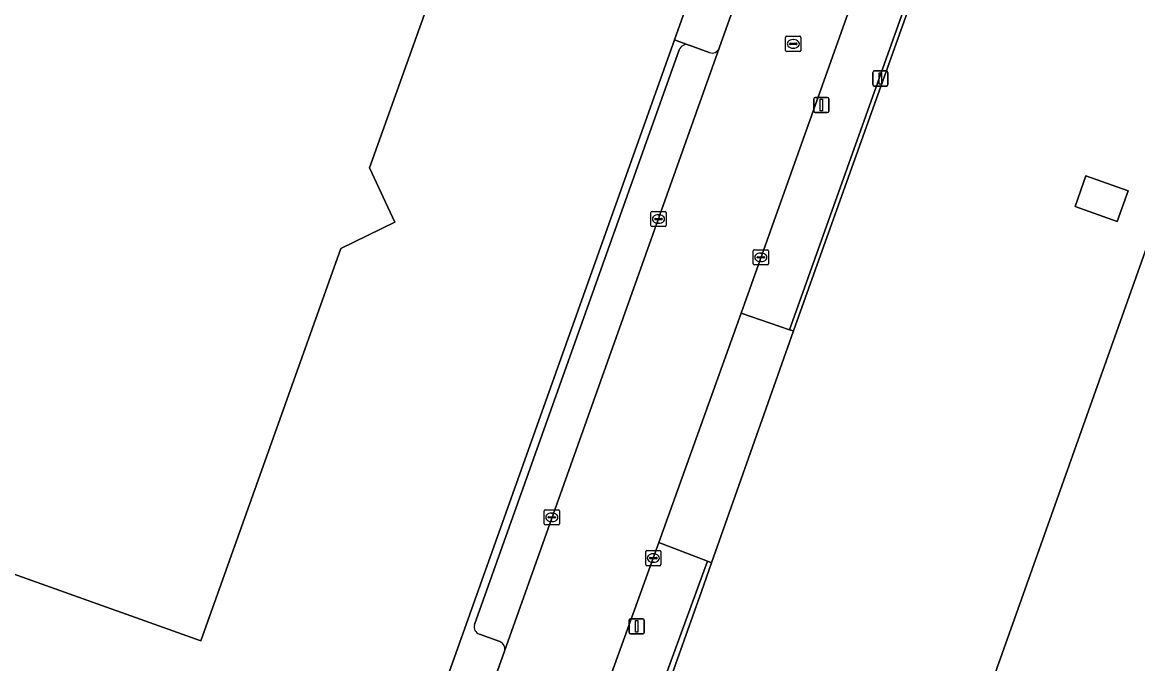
# Model space of a CAD drawing. Extents: x 155018 to 156648, y 383979 to 385733.
# Drawn here: x 155651.5 to 155724.8, y 384916 to 384958.1 of the extents above; entities that cross this region are included whole.
import ezdxf

# ---------------------------------------------------------------- set-up
doc = ezdxf.new("R2010")
doc.units = 0
for name, color, linetype in [('IMGEO_Erf', 7, 'Continuous'), ('IMGEO_Groenvoorziening', 7, 'Continuous'), ('IMGEO_Hek', 7, 'Continuous'), ('IMGEO_Kolk', 7, 'Continuous'), ('IMGEO_Lage_trafo', 7, 'Continuous'), ('IMGEO_Lichtmast', 7, 'Continuous'), ('IMGEO_Pand', 7, 'Continuous'), ('IMGEO_Parkeervlak_open', 7, 'Continuous'), ('IMGEO_Rijbaan_lokaal_gesloten', 7, 'Continuous'), ('IMGEO_Rioolput', 7, 'Continuous'), ('IMGEO_Voetpad_open', 7, 'Continuous')]:
    doc.layers.add(name, color=color, linetype=linetype)

msp = doc.modelspace()

# ---------------------------------------------------------------- linework, layer by layer
at = {"layer": 'IMGEO_Erf'}
for points in [[(155694.342, 384956.978), (155694.915, 384958.585), (155709.077, 384998.076), (155709.767, 385000), (155717.522, 385021.627), (155721.797, 385033.581), (155723.78, 385039.191), (155749.439, 385111.623), (155754.279, 385125.284), (155751.396, 385130.416), (155717.596, 385142.395), (155670.014, 385159.249), (155661.245, 385162.355), (155620.236, 385176.93), (155602.298, 385183.305), (155601.269, 385183.671), (155551.448, 385201.401), (155546.604, 385198.733), (155542.42, 385187.249), (155529.708, 385151.464), (155526.702, 385143.011), (155526.061, 385141.208), (155524.297, 385136.458), (155523.434, 385136.779)], [(155819.22, 384821.585), (155773.299, 384837.894), (155771.729, 384833.45), (155765.854, 384835.53), (155767.438, 384839.985), (155767.038, 384840.129), (155766.348, 384838.189), (155696.765, 384862.93), (155727.468, 384949.235), (155728.915, 384948.717), (155740.174, 384980.395), (155746.303, 384997.642), (155748.837, 385004.772), (155747.33, 385005.279), (155749.138, 385010.33), (155750.623, 385009.797), (155753.183, 385017.001), (155762.359, 385042.817)], [(155702.43, 385027.39), (155698.24, 385015.66), (155699.91, 385012.1), (155696.36, 385010.43), (155692.665, 385000), (155692.24, 384998.8), (155701.77, 384995.41), (155698.36, 384985.87), (155698.02, 384986.01), (155697.558, 384984.765), (155696.85, 384984.92), (155695.87, 384982.1), (155696.51, 384981.84), (155696.474, 384981.73), (155696.09, 384980.54), (155696.4, 384980.41), (155693.01, 384970.89), (155683.48, 384974.23), (155674.29, 384948.56), (155675.96, 384945), (155672.41, 384943.28), (155663.21, 384917.49), (155630.178, 384929.273)], [(155730.975, 385018.536), (155724.402, 385000), (155719.139, 384985.171), (155718.598, 384983.687), (155716.009, 384976.585), (155715.7, 384975.738), (155702.844, 384939.771), (155702.172, 384937.868), (155696.786, 384922.628), (155696.12, 384920.743), (155684.958, 384889.381), (155684.425, 384889.57), (155682.806, 384885.06), (155682.424, 384883.902), (155681.972, 384882.563), (155681.138, 384880.234), (155681.15, 384879.519), (155676.547, 384866.454), (155676.35, 384866.575), (155669.497, 384856.797), (155669.212, 384856.331), (155667.198, 384853.508), (155667.02, 384853.625), (155588.106, 384741.158)], [(155670.262, 384889.44), (155694.342, 384956.978)]]:
    msp.add_lwpolyline(points, dxfattribs=at)
msp.add_lwpolyline([(155723.451, 384945.042), (155720.674, 384946.023), (155721.388, 384948.045), (155724.161, 384947.053)], close=True, dxfattribs=at)
at = {"layer": 'IMGEO_Groenvoorziening'}
for points in [[(155715.7, 384975.738), (155716.009, 384976.585), (155715.734, 384976.686), (155701.902, 384937.934), (155702.172, 384937.868), (155702.844, 384939.771)], [(155684.958, 384889.381), (155696.12, 384920.743), (155696.786, 384922.628), (155696.507, 384922.737), (155686.206, 384894.532), (155684.425, 384889.57)]]:
    msp.add_lwpolyline(points, close=True, dxfattribs=at)
at = {"layer": 'IMGEO_Hek'}
for points in [[(155724.402, 385000), (155719.139, 384985.171), (155715.7, 384975.738), (155702.844, 384939.771), (155702.172, 384937.868)], [(155702.172, 384937.868), (155696.786, 384922.628)], [(155696.786, 384922.628), (155696.12, 384920.743), (155684.958, 384889.381)]]:
    msp.add_lwpolyline(points, dxfattribs=at)
at = {"layer": 'IMGEO_Kolk'}
for p, q in [((155692.796, 384944.78), (155692.796, 384945.632)), ((155692.871, 384945.706), (155693.723, 384945.706)), ((155693.055, 384945.2), (155693.055, 384945.212)), ((155693.493, 384945.163), (155693.095, 384945.163)), ((155693.098, 384945.249), (155693.496, 384945.249)), ((155693.284, 384945.486), (155693.309, 384945.486)), ((155693.539, 384945.212), (155693.539, 384945.2)), ((155693.797, 384945.632), (155693.797, 384944.78)), ((155693.723, 384944.706), (155692.871, 384944.706)), ((155693.307, 384944.926), (155693.282, 384944.926)), ((155699.522, 384942.263), (155699.522, 384943.115)), ((155699.597, 384943.189), (155700.449, 384943.189)), ((155700.01, 384942.969), (155700.035, 384942.969)), ((155700.523, 384943.115), (155700.523, 384942.263)), ((155700.449, 384942.189), (155699.597, 384942.189)), ((155699.781, 384942.683), (155699.781, 384942.695)), ((155700.219, 384942.646), (155699.821, 384942.646)), ((155699.824, 384942.732), (155700.222, 384942.732)), ((155700.033, 384942.409), (155700.008, 384942.409)), ((155700.265, 384942.695), (155700.265, 384942.683)), ((155685.785, 384925.183), (155685.785, 384926.035)), ((155685.86, 384926.109), (155686.712, 384926.109)), ((155686.786, 384926.035), (155686.786, 384925.183)), ((155686.044, 384925.603), (155686.044, 384925.615)), ((155686.482, 384925.566), (155686.084, 384925.566)), ((155686.087, 384925.652), (155686.485, 384925.652)), ((155686.296, 384925.329), (155686.271, 384925.329)), ((155686.273, 384925.889), (155686.298, 384925.889)), ((155686.528, 384925.615), (155686.528, 384925.603)), ((155686.712, 384925.109), (155685.86, 384925.109)), ((155692.455, 384922.508), (155692.455, 384923.36)), ((155692.53, 384923.434), (155693.382, 384923.434)), ((155692.943, 384923.214), (155692.968, 384923.214)), ((155693.456, 384923.36), (155693.456, 384922.508)), ((155693.382, 384922.434), (155692.53, 384922.434)), ((155692.714, 384922.928), (155692.714, 384922.94)), ((155693.152, 384922.891), (155692.754, 384922.891)), ((155692.757, 384922.977), (155693.155, 384922.977)), ((155692.966, 384922.654), (155692.941, 384922.654)), ((155693.198, 384922.94), (155693.198, 384922.928))]:
    msp.add_line(p, q, dxfattribs=at)
for points in [[(155692.796, 384944.78), (155692.796, 384945.632)], [(155692.871, 384945.706), (155693.723, 384945.706)], [(155693.797, 384945.632), (155693.797, 384944.78)], [(155693.723, 384944.706), (155692.871, 384944.706)], [(155699.522, 384942.263), (155699.522, 384943.115)], [(155699.597, 384943.189), (155700.449, 384943.189)], [(155700.523, 384943.115), (155700.523, 384942.263)], [(155700.449, 384942.189), (155699.597, 384942.189)], [(155685.785, 384925.183), (155685.785, 384926.035)], [(155685.86, 384926.109), (155686.712, 384926.109)], [(155686.786, 384926.035), (155686.786, 384925.183)], [(155686.712, 384925.109), (155685.86, 384925.109)], [(155692.455, 384922.508), (155692.455, 384923.36)], [(155692.53, 384923.434), (155693.382, 384923.434)], [(155693.456, 384923.36), (155693.456, 384922.508)], [(155693.382, 384922.434), (155692.53, 384922.434)]]:
    msp.add_lwpolyline(points, dxfattribs=at)
for centre, radius, start, end in [((155692.873, 384945.63), 0.0765, 91.55205, 178.44795), ((155692.873, 384945.63), 0.0765, 91.55205, 178.44795), ((155693.095, 384945.209), 0.0403, 85.87752, 175.75265), ((155693.092, 384945.199), 0.0366, 178.93798, 274.71019), ((155693.496, 384945.206), 0.043, 264.86636, 352.45326), ((155693.5, 384945.211), 0.0386, 1.73085, 96.63898), ((155693.721, 384945.63), 0.0765, 1.55205, 88.44795), ((155693.721, 384945.63), 0.0765, 1.55205, 88.44795), ((155692.873, 384944.782), 0.0765, 181.55205, 268.44795), ((155692.873, 384944.782), 0.0765, 181.55205, 268.44795), ((155693.721, 384944.782), 0.0765, 271.55205, 358.44795), ((155693.721, 384944.782), 0.0765, 271.55205, 358.44795), ((155699.599, 384943.113), 0.0765, 91.55205, 178.44795), ((155699.599, 384943.113), 0.0765, 91.55205, 178.44795), ((155700.447, 384943.113), 0.0765, 1.55205, 88.44795), ((155700.447, 384943.113), 0.0765, 1.55205, 88.44795), ((155699.599, 384942.265), 0.0765, 181.55205, 268.44795), ((155699.599, 384942.265), 0.0765, 181.55205, 268.44795), ((155699.821, 384942.692), 0.0403, 85.87752, 175.75265), ((155699.818, 384942.682), 0.0366, 178.93798, 274.71019), ((155700.222, 384942.689), 0.043, 264.86636, 352.45326), ((155700.226, 384942.694), 0.0386, 1.73085, 96.63898), ((155700.447, 384942.265), 0.0765, 271.55205, 358.44795), ((155700.447, 384942.265), 0.0765, 271.55205, 358.44795), ((155685.862, 384926.033), 0.0765, 91.55205, 178.44795), ((155685.862, 384926.033), 0.0765, 91.55205, 178.44795), ((155686.71, 384926.033), 0.0765, 1.55205, 88.44795), ((155686.71, 384926.033), 0.0765, 1.55205, 88.44795), ((155686.084, 384925.612), 0.0403, 85.87752, 175.75265), ((155686.081, 384925.602), 0.0366, 178.93798, 274.71019), ((155686.485, 384925.609), 0.043, 264.86636, 352.45326), ((155686.489, 384925.614), 0.0386, 1.73085, 96.63898), ((155685.862, 384925.185), 0.0765, 181.55205, 268.44795), ((155685.862, 384925.185), 0.0765, 181.55205, 268.44795), ((155686.71, 384925.185), 0.0765, 271.55205, 358.44795), ((155686.71, 384925.185), 0.0765, 271.55205, 358.44795), ((155692.532, 384923.358), 0.0765, 91.55205, 178.44795), ((155692.532, 384923.358), 0.0765, 91.55205, 178.44795), ((155693.38, 384923.358), 0.0765, 1.55205, 88.44795), ((155693.38, 384923.358), 0.0765, 1.55205, 88.44795), ((155692.532, 384922.51), 0.0765, 181.55205, 268.44795), ((155692.532, 384922.51), 0.0765, 181.55205, 268.44795), ((155692.754, 384922.937), 0.0403, 85.87752, 175.75265), ((155692.751, 384922.927), 0.0366, 178.93798, 274.71019), ((155693.155, 384922.934), 0.043, 264.86636, 352.45326), ((155693.159, 384922.939), 0.0386, 1.73085, 96.63898), ((155693.38, 384922.51), 0.0765, 271.55205, 358.44795), ((155693.38, 384922.51), 0.0765, 271.55205, 358.44795)]:
    msp.add_arc(centre, radius, start, end, dxfattribs=at)
for centre, major_axis, ratio, start_param, end_param in [((155693.283, 384945.206), (-0.387, 0.002), 0.722429, 4.712389, 7.853982), ((155693.308, 384945.206), (-0.39, 0.002), 0.717154, 1.570796, 4.712389), ((155700.009, 384942.689), (-0.387, 0.002), 0.722429, 4.712389, 7.853982), ((155700.034, 384942.689), (-0.39, 0.002), 0.717154, 1.570796, 4.712389), ((155686.272, 384925.609), (-0.387, 0.002), 0.722429, 4.712389, 7.853982), ((155686.297, 384925.609), (-0.39, 0.002), 0.717154, 1.570796, 4.712389), ((155692.942, 384922.934), (-0.387, 0.002), 0.722429, 4.712389, 7.853982), ((155692.967, 384922.934), (-0.39, 0.002), 0.717154, 1.570796, 4.712389)]:
    msp.add_ellipse(centre, major_axis=major_axis, ratio=ratio, start_param=start_param, end_param=end_param, dxfattribs=at)
at = {"layer": 'IMGEO_Lage_trafo'}
msp.add_lwpolyline([(155724.161, 384947.053), (155721.388, 384948.045), (155720.674, 384946.023), (155723.451, 384945.042)], close=True, dxfattribs=at)
at = {"layer": 'IMGEO_Lichtmast'}
for p, q in [((155707.381, 384954.041), (155707.381, 384954.841)), ((155707.381, 384954.841), (155707.381, 384954.041)), ((155707.481, 384954.941), (155708.271, 384954.941)), ((155708.271, 384954.941), (155707.481, 384954.941)), ((155708.371, 384954.841), (155708.371, 384954.041)), ((155708.371, 384954.041), (155708.371, 384954.841)), ((155708.271, 384953.941), (155707.481, 384953.941)), ((155707.481, 384953.941), (155708.271, 384953.941)), ((155703.601, 384953.199), (155704.391, 384953.199)), ((155704.391, 384953.199), (155703.601, 384953.199)), ((155703.501, 384952.299), (155703.501, 384953.099)), ((155703.501, 384953.099), (155703.501, 384952.299)), ((155704.491, 384953.099), (155704.491, 384952.299)), ((155704.491, 384952.299), (155704.491, 384953.099)), ((155704.391, 384952.199), (155703.601, 384952.199)), ((155703.601, 384952.199), (155704.391, 384952.199)), ((155691.365, 384918.048), (155691.365, 384918.848)), ((155691.365, 384918.848), (155691.365, 384918.048)), ((155691.465, 384918.948), (155692.255, 384918.948)), ((155692.255, 384918.948), (155691.465, 384918.948)), ((155692.355, 384918.848), (155692.355, 384918.048)), ((155692.355, 384918.048), (155692.355, 384918.848)), ((155692.255, 384917.948), (155691.465, 384917.948)), ((155691.465, 384917.948), (155692.255, 384917.948))]:
    msp.add_line(p, q, dxfattribs=at)
for points in [[(155707.801, 384954.816), (155707.951, 384954.816), (155707.951, 384954.066), (155707.801, 384954.066), (155707.801, 384954.816)], [(155703.921, 384953.074), (155704.071, 384953.074), (155704.071, 384952.324), (155703.921, 384952.324), (155703.921, 384953.074)], [(155691.785, 384918.823), (155691.935, 384918.823), (155691.935, 384918.073), (155691.785, 384918.073), (155691.785, 384918.823)]]:
    msp.add_lwpolyline(points, dxfattribs=at)
for centre, start, end in [((155707.481, 384954.841), 90, 180), ((155707.481, 384954.841), 90, 180), ((155708.271, 384954.841), 0, 90), ((155708.271, 384954.841), 360, 90), ((155707.481, 384954.041), 180, 270), ((155707.481, 384954.041), 180, 270), ((155708.271, 384954.041), 270, 0), ((155708.271, 384954.041), 270, 0), ((155703.601, 384953.099), 90, 180), ((155703.601, 384953.099), 90, 180), ((155704.391, 384953.099), 0, 90), ((155704.391, 384953.099), 360, 90), ((155703.601, 384952.299), 180, 270), ((155703.601, 384952.299), 180, 270), ((155704.391, 384952.299), 270, 0), ((155704.391, 384952.299), 270, 0), ((155691.465, 384918.848), 90, 180), ((155691.465, 384918.848), 90, 180), ((155692.255, 384918.848), 0, 90), ((155692.255, 384918.848), 360, 90), ((155691.465, 384918.048), 180, 270), ((155691.465, 384918.048), 180, 270), ((155692.255, 384918.048), 270, 0), ((155692.255, 384918.048), 270, 0)]:
    msp.add_arc(centre, 0.1, start, end, dxfattribs=at)
at = {"layer": 'IMGEO_Pand'}
for points in [[(155828.255, 384911.336), (155796.179, 384922.734), (155808.139, 384956.274), (155787.494, 384963.57), (155797.027, 384990.446), (155809.649, 385026.028), (155762.359, 385042.817), (155753.183, 385017.001), (155750.623, 385009.797), (155749.138, 385010.33), (155747.33, 385005.279), (155748.837, 385004.772), (155746.303, 384997.642), (155740.174, 384980.395), (155728.915, 384948.717), (155727.468, 384949.235), (155696.765, 384862.93), (155766.348, 384838.189), (155767.038, 384840.129), (155767.438, 384839.985), (155765.854, 384835.53), (155771.729, 384833.45), (155773.299, 384837.894), (155819.22, 384821.585)], [(155630.178, 384929.273), (155663.21, 384917.49), (155672.41, 384943.28), (155675.96, 384945), (155674.29, 384948.56), (155683.48, 384974.23), (155693.01, 384970.89), (155696.4, 384980.41), (155696.09, 384980.54), (155696.474, 384981.73), (155696.51, 384981.84), (155695.87, 384982.1), (155696.85, 384984.92), (155697.558, 384984.765), (155698.02, 384986.01), (155698.36, 384985.87), (155701.77, 384995.41), (155692.24, 384998.8), (155692.665, 385000), (155696.36, 385010.43), (155699.91, 385012.1), (155698.24, 385015.66), (155702.43, 385027.39)]]:
    msp.add_lwpolyline(points, dxfattribs=at)
at = {"layer": 'IMGEO_Parkeervlak_open'}
for points in [[(155694.651, 384956.324), (155681.192, 384918.565)], [(155683.176, 384916.819), (155697.277, 384956.434)], [(155696.632, 384956.139), (155695.309, 384956.629)], [(155681.52, 384917.926), (155682.872, 384917.444)]]:
    msp.add_lwpolyline(points, dxfattribs=at)
for centre, radius, start, end in [((155695.13, 384956.152), 0.509, 69.47559, 160.26229), ((155696.804, 384956.616), 0.507, 250.17, 338.98533), ((155681.709, 384918.427), 0.535, 165.01426, 249.32878), ((155682.666, 384916.957), 0.528, 344.81164, 67.06494)]:
    msp.add_arc(centre, radius, start, end, dxfattribs=at)
at = {"layer": 'IMGEO_Rijbaan_lokaal_gesloten'}
for points in [[(155764.837, 385117.429), (155755.507, 385119.738), (155752.407, 385110.986), (155749.126, 385101.756), (155741.863, 385081.49), (155734.635, 385061.204), (155727.42, 385041.095), (155724.606, 385033.163), (155719.998, 385020.177), (155712.839, 385000), (155711.66, 384996.694), (155697.277, 384956.434), (155683.176, 384916.819), (155680.471, 384909.27), (155672.406, 384886.601)], [(155679.062, 384884.306), (155679.409, 384885.386), (155683.078, 384895.663), (155693.322, 384923.959), (155698.719, 384939.029), (155712.551, 384977.822), (155712.738, 384978.347), (155715.089, 384984.941), (155720.459, 385000), (155723.632, 385008.98), (155724.976, 385012.761), (155727.017, 385018.428), (155728.003, 385021.255), (155731.055, 385029.838), (155733.848, 385037.615), (155741.439, 385058.768), (155756.537, 385101.063), (155759.644, 385109.754)]]:
    msp.add_lwpolyline(points, dxfattribs=at)
at = {"layer": 'IMGEO_Rioolput'}
for p, q in [((155701.652, 384956.283), (155701.652, 384957.135)), ((155701.727, 384957.209), (155702.579, 384957.209)), ((155702.14, 384956.989), (155702.165, 384956.989)), ((155702.653, 384957.135), (155702.653, 384956.283)), ((155702.579, 384956.209), (155701.727, 384956.209)), ((155701.911, 384956.703), (155701.911, 384956.715)), ((155702.349, 384956.666), (155701.951, 384956.666)), ((155701.954, 384956.752), (155702.352, 384956.752)), ((155702.163, 384956.429), (155702.138, 384956.429)), ((155702.395, 384956.715), (155702.395, 384956.703))]:
    msp.add_line(p, q, dxfattribs=at)
for points in [[(155701.652, 384956.283), (155701.652, 384957.135)], [(155701.727, 384957.209), (155702.579, 384957.209)], [(155702.653, 384957.135), (155702.653, 384956.283)], [(155702.579, 384956.209), (155701.727, 384956.209)]]:
    msp.add_lwpolyline(points, dxfattribs=at)
for centre, radius, start, end in [((155701.729, 384957.133), 0.0765, 91.55205, 178.44795), ((155701.729, 384957.133), 0.0765, 91.55205, 178.44795), ((155702.577, 384957.133), 0.0765, 1.55205, 88.44795), ((155702.577, 384957.133), 0.0765, 1.55205, 88.44795), ((155701.729, 384956.285), 0.0765, 181.55205, 268.44795), ((155701.729, 384956.285), 0.0765, 181.55205, 268.44795), ((155701.951, 384956.712), 0.0403, 85.87752, 175.75265), ((155701.948, 384956.702), 0.0366, 178.93798, 274.71019), ((155702.352, 384956.709), 0.043, 264.86636, 352.45326), ((155702.356, 384956.714), 0.0386, 1.73085, 96.63898), ((155702.577, 384956.285), 0.0765, 271.55205, 358.44795), ((155702.577, 384956.285), 0.0765, 271.55205, 358.44795)]:
    msp.add_arc(centre, radius, start, end, dxfattribs=at)
for centre, major_axis, ratio, start_param, end_param in [((155702.139, 384956.709), (-0.387, 0.002), 0.722429, 4.712389, 7.853982), ((155702.164, 384956.709), (-0.39, 0.002), 0.717154, 1.570796, 4.712389)]:
    msp.add_ellipse(centre, major_axis=major_axis, ratio=ratio, start_param=start_param, end_param=end_param, dxfattribs=at)
at = {"layer": 'IMGEO_Voetpad_open'}
for points in [[(155711.38, 384997.233), (155710.061, 384997.723), (155710.043, 384997.728), (155709.077, 384998.076), (155694.915, 384958.585), (155694.342, 384956.978), (155695.291, 384956.637), (155695.309, 384956.629), (155696.632, 384956.139)], [(155697.277, 384956.434), (155711.66, 384996.694)], [(155695.309, 384956.629), (155695.291, 384956.637), (155694.342, 384956.978), (155670.262, 384889.44)], [(155681.192, 384918.565), (155694.651, 384956.324)], [(155673.443, 384871.217), (155676.052, 384866.993), (155676.09, 384867.098), (155676.369, 384866.915), (155681.138, 384880.234), (155681.972, 384882.563), (155682.424, 384883.902), (155682.806, 384885.06), (155684.425, 384889.57), (155686.206, 384894.532), (155696.507, 384922.737), (155693.322, 384923.959), (155683.078, 384895.663), (155679.409, 384885.386), (155679.062, 384884.306)], [(155682.872, 384917.444), (155681.52, 384917.926)], [(155680.471, 384909.27), (155683.176, 384916.819)]]:
    msp.add_lwpolyline(points, dxfattribs=at)
for points in [[(155715.734, 384976.686), (155712.551, 384977.822), (155698.719, 384939.029), (155701.902, 384937.934)], [(155702.172, 384937.868), (155701.902, 384937.934), (155698.719, 384939.029), (155693.322, 384923.959), (155696.507, 384922.737), (155696.786, 384922.628)]]:
    msp.add_lwpolyline(points, close=True, dxfattribs=at)
for centre, radius, start, end in [((155695.13, 384956.152), 0.509, 69.47559, 160.26229), ((155696.804, 384956.616), 0.507, 250.17, 338.98533), ((155681.709, 384918.427), 0.535, 165.01426, 249.32878), ((155682.666, 384916.957), 0.528, 344.81164, 67.06494)]:
    msp.add_arc(centre, radius, start, end, dxfattribs=at)

doc.saveas('drawing.dxf')
